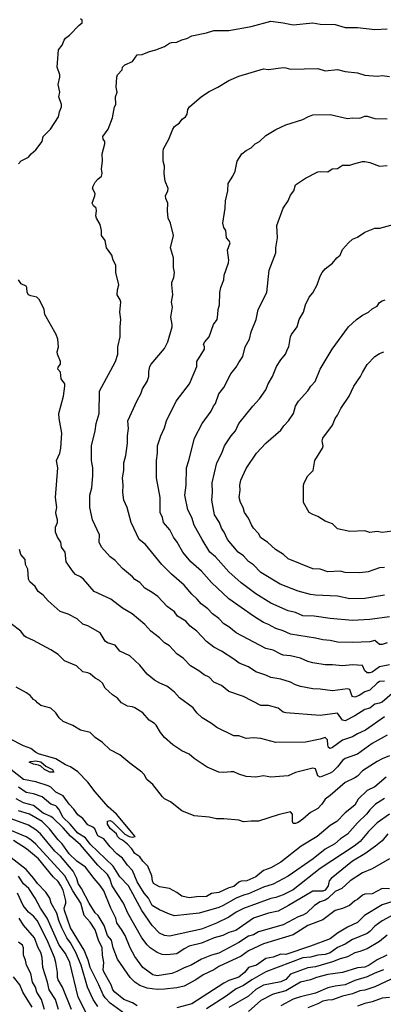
# Model space of a CAD drawing. Header units: metres. Extents: x -51132 to -49532, y -231222 to -229437.
# Tile 317 of 334: x -49750 to -49676, y -229871 to -229672. Entities that reach past the tile are written whole.
import ezdxf

# ---------------------------------------------------------------- set-up
doc = ezdxf.new("R2010")
doc.units = ezdxf.units.M
doc.layers.add('CONTOUR_INDEX', color=1, linetype='Continuous')
doc.layers.add('CONTOUR_INTER', color=3, linetype='Continuous')

msp = doc.modelspace()

# ---------------------------------------------------------------- linework, layer by layer
at = {"layer": 'CONTOUR_INDEX'}
for points, elevation in [([(-49675.08, -229802.58), (-49677.08, -229802.99), (-49678.58, -229804.03), (-49679.08, -229804.21), (-49679.58, -229804.16), (-49680.08, -229803.76), (-49680.58, -229802.73), (-49682.58, -229802.6), (-49684.58, -229802.79), (-49686.58, -229802.55), (-49688.08, -229802.54), (-49690.58, -229802.18), (-49691.58, -229801.9), (-49693.08, -229801.21), (-49695.08, -229800.75), (-49696.58, -229800.59), (-49697.08, -229800.44), (-49698.58, -229799.6), (-49700.08, -229799.25), (-49706.08, -229796.11), (-49707.58, -229794.87), (-49708.61, -229794.26), (-49709.58, -229793.18), (-49710.89, -229792.26), (-49711.79, -229791.26), (-49713.17, -229790.26), (-49713.98, -229789.26), (-49715.08, -229788.31), (-49716.58, -229786.44), (-49719.16, -229784.26), (-49721.15, -229782.26), (-49724.44, -229778.26), (-49725.69, -229777.26), (-49727.33, -229773.76), (-49728.1, -229770.76), (-49728.79, -229769.26), (-49729.03, -229767.76), (-49728.96, -229766.26), (-49729.06, -229764.76), (-49728.83, -229763.26), (-49728.82, -229761.76), (-49728.37, -229760.26), (-49728.07, -229757.76), (-49728.07, -229756.26), (-49727.86, -229754.76), (-49728, -229753.26), (-49726.08, -229749.1), (-49725.34, -229747.76), (-49725.01, -229746.76), (-49724.07, -229745.26), (-49723.73, -229744.26), (-49723.74, -229743.26), (-49723.57, -229742.26), (-49723.29, -229741.76), (-49720.58, -229738.63), (-49719.89, -229737.26), (-49719.05, -229734.26), (-49719.01, -229733.76), (-49719.29, -229732.26), (-49718.99, -229730.26), (-49719.18, -229729.26), (-49718.89, -229727.76), (-49719.12, -229725.76), (-49719.07, -229725.26), (-49718.7, -229724.26), (-49718.58, -229723.26), (-49718.78, -229722.26), (-49718.77, -229720.26), (-49719.39, -229718.26), (-49718.79, -229715.76), (-49719.36, -229713.26), (-49719.81, -229712.26), (-49719.99, -229710.76), (-49719.93, -229709.26), (-49720.3, -229708.26), (-49720.35, -229707.76), (-49719.89, -229706.76), (-49719.86, -229706.26), (-49720.42, -229704.76), (-49720.62, -229703.26), (-49720.6, -229701.76), (-49720.85, -229700.76), (-49720.87, -229698.76), (-49720.75, -229698.26), (-49719.67, -229696.26), (-49718.91, -229694.26), (-49718.53, -229693.76), (-49717.58, -229693), (-49717, -229692.26), (-49716.36, -229691.76), (-49716.02, -229691.26), (-49715.89, -229690.26), (-49715.53, -229689.76), (-49713.08, -229687.64), (-49711.58, -229686.66), (-49709.77, -229685.76), (-49707.58, -229684.42), (-49705.58, -229683.54), (-49700.58, -229682.08), (-49699.58, -229682.18), (-49696.58, -229681.8), (-49696.08, -229681.84), (-49695.08, -229682.16), (-49689.58, -229682), (-49688.08, -229682.5), (-49685.58, -229682.22), (-49684.08, -229682.62), (-49681.58, -229682.86), (-49680.08, -229683.36), (-49677.58, -229683.53), (-49676.58, -229683.42), (-49675.08, -229683.64)], 80), ([(-49674.58, -229775.53), (-49676.58, -229775.79), (-49677.58, -229775.58), (-49679.08, -229775.79), (-49680.08, -229775.48), (-49683.08, -229775.62), (-49685.58, -229775.04), (-49686.58, -229774.08), (-49688.08, -229773.53), (-49689.58, -229772.57), (-49690.58, -229772.2), (-49691.33, -229771.76), (-49692.48, -229769.76), (-49692.47, -229766.26), (-49692.33, -229765.76), (-49691.58, -229764.38), (-49690.54, -229763.26), (-49690.16, -229761.26), (-49688.61, -229758.76), (-49688.51, -229758.26), (-49688.7, -229757.26), (-49688.59, -229756.76), (-49686.58, -229754.09), (-49686.04, -229752.76), (-49685.58, -229752.12), (-49684.92, -229750.76), (-49683.24, -229748.26), (-49682.28, -229746.26), (-49680.92, -229744.26), (-49680.58, -229743.45), (-49679.58, -229741.83), (-49678.08, -229740.26), (-49677.08, -229739.62), (-49676.2, -229739.26)], 85), ([(-49675.08, -229821), (-49676.58, -229821.59), (-49677.58, -229822.14), (-49680.58, -229824.03), (-49681.58, -229825.1), (-49682.08, -229825.43), (-49684.08, -229826.37), (-49687.08, -229829.01), (-49688.11, -229829.76), (-49688.75, -229830.76), (-49689.58, -229831.62), (-49691.08, -229832.42), (-49692.6, -229833.76), (-49693.58, -229834.44), (-49694.08, -229834.65), (-49694.58, -229834.65), (-49694.69, -229834.26), (-49694.69, -229832.76), (-49695.08, -229832.3), (-49697.58, -229832.89), (-49701.58, -229834.19), (-49703.08, -229834.17), (-49704.58, -229834.33), (-49705.58, -229833.99), (-49708.58, -229833.69), (-49710.08, -229833.71), (-49711.58, -229833.39), (-49714.58, -229833.08), (-49717.08, -229832.12), (-49719.39, -229830.26), (-49720.58, -229829.65), (-49720.98, -229829.26), (-49722.94, -229826.76), (-49724.14, -229825.76), (-49724.69, -229824.76), (-49725.13, -229824.26), (-49727.58, -229822.46), (-49729.58, -229820.74), (-49731.58, -229819.75), (-49733.13, -229818.26), (-49734.63, -229817.26), (-49735.58, -229816.28), (-49737.53, -229815.76), (-49739.08, -229814.86), (-49741.08, -229814.02), (-49741.85, -229813.26), (-49742.58, -229812.26), (-49743.58, -229811.34), (-49745.58, -229810.81), (-49746.27, -229810.26), (-49746.58, -229809.84), (-49747.08, -229809.6), (-49747.77, -229808.76), (-49748.45, -229808.26), (-49750.58, -229807.07)], 75), ([(-49675.08, -229841.81), (-49678.58, -229843.83), (-49680.58, -229844.62), (-49683.05, -229846.26), (-49684.71, -229847.76), (-49686.08, -229848.42), (-49687.58, -229849.82), (-49688.08, -229850.14), (-49689.08, -229850.51), (-49690.23, -229851.26), (-49691.9, -229852.76), (-49692.58, -229853.19), (-49693.58, -229853.52), (-49696.58, -229855.16), (-49701.58, -229856.56), (-49702.58, -229857.15), (-49703.58, -229857.46), (-49705.58, -229858.73), (-49709.58, -229860.87), (-49711.08, -229861.25), (-49713.08, -229862.07), (-49715.18, -229863.26), (-49716.58, -229863.81), (-49718.08, -229864.59), (-49719.08, -229864.96), (-49722.08, -229865.48), (-49722.91, -229865.26), (-49724.94, -229863.76), (-49726.58, -229861.53), (-49727.54, -229859.76), (-49728.55, -229857.26), (-49729.11, -229856.26), (-49730.21, -229854.76), (-49730.41, -229853.76), (-49731.46, -229851.76), (-49732.83, -229848.26), (-49733.58, -229847.16), (-49734.82, -229845.76), (-49736.58, -229843.45), (-49738.32, -229842.26), (-49739.86, -229840.76), (-49741.28, -229838.76), (-49742.08, -229837.95), (-49743.8, -229835.76), (-49745.3, -229834.26), (-49747.86, -229832.76), (-49750.08, -229832.07)], 70), ([(-49736.49, -229872.76), (-49738.03, -229869.76), (-49739.73, -229862.76), (-49740.58, -229860.96), (-49741.88, -229859.26), (-49744.28, -229853.76), (-49745.67, -229851.76), (-49746.72, -229849.76), (-49748.02, -229847.76), (-49749.08, -229846.84), (-49750.08, -229845.33)], 65), ([(-49675.61, -229861.26), (-49677.58, -229862.21), (-49679.2, -229863.26), (-49680.08, -229863.67), (-49681.58, -229863.8), (-49684.58, -229864.78), (-49687.58, -229865.16), (-49689.87, -229865.76), (-49691.08, -229866.25), (-49693.08, -229866.74), (-49696.08, -229868.48), (-49698.58, -229869.16), (-49701.08, -229870.42), (-49703.58, -229872.68)], 65)]:
    msp.add_lwpolyline(points, dxfattribs=dict(at, elevation=elevation))
at = {"layer": 'CONTOUR_INTER'}
for points, elevation in [([(-49750.12, -229701.26), (-49749.58, -229700.68), (-49748.08, -229699.96), (-49747.54, -229699.26), (-49746.58, -229698.43), (-49745.3, -229696.76), (-49745.1, -229695.76), (-49743.65, -229694.26), (-49741.98, -229691.76), (-49741.83, -229690.76), (-49741.39, -229689.76), (-49741.4, -229689.26), (-49741.91, -229687.76), (-49741.76, -229686.76), (-49742.05, -229685.26), (-49741.72, -229683.76), (-49741.76, -229683.26), (-49742.27, -229681.76), (-49742.01, -229678.26), (-49741.3, -229677.26), (-49740.88, -229676.26), (-49740.58, -229675.86), (-49739.77, -229675.26), (-49737.86, -229673.26), (-49737.23, -229672.76), (-49737.2, -229672.26), (-49737.58, -229671.97)], 78), ([(-49676.08, -229805.87), (-49677.08, -229805.96), (-49677.58, -229806.25), (-49679.08, -229807.66), (-49680.08, -229808), (-49681.25, -229808.76), (-49682.08, -229809.13), (-49682.58, -229808.96), (-49682.71, -229808.76), (-49683.08, -229807.58), (-49683.58, -229807.42), (-49686.58, -229807.86), (-49689.08, -229807.49), (-49690.58, -229807.44), (-49693.08, -229806.92), (-49694.08, -229806.6), (-49695.08, -229806.05), (-49697.08, -229805.44), (-49699.08, -229805.16), (-49700.08, -229804.64), (-49702.08, -229803.99), (-49703.58, -229802.99), (-49705.5, -229802.26), (-49706.58, -229801.41), (-49709.08, -229799.78), (-49710.58, -229798.98), (-49712.08, -229797.86), (-49714.07, -229795.76), (-49715.37, -229794.76), (-49716.27, -229793.76), (-49717.98, -229792.76), (-49718.58, -229791.84), (-49720.03, -229790.76), (-49721.96, -229788.76), (-49723.08, -229787.93), (-49724.58, -229787.07), (-49725.58, -229785.93), (-49726.58, -229785.31), (-49727.06, -229784.76), (-49729.08, -229783.1), (-49730.58, -229781.45), (-49731.59, -229780.76), (-49733.3, -229778.76), (-49733.76, -229777.76), (-49733.7, -229776.26), (-49735.12, -229773.26), (-49735.68, -229770.76), (-49735.65, -229768.26), (-49735.26, -229766.76), (-49735.04, -229764.26), (-49735.08, -229762.76), (-49735.37, -229761.26), (-49735.34, -229758.26), (-49734.61, -229755.26), (-49734.42, -229753.76), (-49733.79, -229751.76), (-49733.69, -229747.26), (-49730.46, -229741.26), (-49729.99, -229739.76), (-49730.04, -229738.26), (-49729.52, -229736.26), (-49729.57, -229734.26), (-49729.4, -229732.76), (-49729.59, -229731.26), (-49729.44, -229729.26), (-49729.51, -229728.76), (-49730.16, -229727.76), (-49730.09, -229726.76), (-49729.82, -229725.76), (-49730.45, -229723.26), (-49730.41, -229721.76), (-49730.98, -229720.76), (-49731.24, -229719.76), (-49732.31, -229718.26), (-49732.56, -229716.76), (-49733.31, -229715.76), (-49733.31, -229714.76), (-49733.58, -229713.51), (-49734.32, -229712.26), (-49734.44, -229711.76), (-49734.31, -229710.76), (-49734.42, -229710.26), (-49734.94, -229709.76), (-49735.22, -229709.26), (-49734.68, -229707.76), (-49734.62, -229707.26), (-49735.15, -229706.26), (-49735.02, -229705.76), (-49734.58, -229704.96), (-49734.08, -229704.35), (-49733.3, -229703.76), (-49733.15, -229703.26), (-49733.31, -229702.26), (-49733.1, -229700.76), (-49733.18, -229699.26), (-49732.61, -229697.26), (-49732.64, -229696.76), (-49732.95, -229696.26), (-49733.04, -229695.76), (-49731.97, -229694.26), (-49731.08, -229692.01), (-49730.72, -229689.76), (-49730.42, -229689.26), (-49730.47, -229687.76), (-49730.15, -229686.76), (-49730.33, -229685.76), (-49730.23, -229683.76), (-49730.05, -229683.26), (-49729.17, -229682.26), (-49729.04, -229681.76), (-49728.63, -229681.26), (-49727.08, -229680.56), (-49726.08, -229679.22), (-49725.08, -229679.15), (-49723.58, -229678.56), (-49722.35, -229678.26), (-49720.58, -229677.53), (-49719.58, -229676.91), (-49719.08, -229676.74), (-49718.08, -229676.68), (-49717.08, -229676.21), (-49716.08, -229675.93), (-49715.08, -229675.42), (-49712.08, -229674.78), (-49710.58, -229674.32), (-49707.58, -229674.3), (-49703.08, -229673.5), (-49699.08, -229672.43), (-49696.58, -229672.74), (-49694.58, -229673.17), (-49690.58, -229672.75), (-49689.08, -229673.03), (-49686.08, -229673.14), (-49684.08, -229673.73), (-49681.58, -229673.7), (-49678.08, -229674.12), (-49675.58, -229673.98)], 79), ([(-49675.58, -229798.15), (-49676.58, -229798.45), (-49677.08, -229798.46), (-49678.08, -229797.68), (-49679.08, -229797.89), (-49682.58, -229798.07), (-49685.58, -229797.99), (-49687.08, -229797.67), (-49688.58, -229797.54), (-49690.08, -229797.15), (-49695.08, -229796.4), (-49696.58, -229795.69), (-49698.08, -229795.23), (-49699.58, -229794.41), (-49700.58, -229794.01), (-49702.6, -229792.76), (-49707.58, -229789.2), (-49711.08, -229785.92), (-49713.08, -229783.62), (-49715.28, -229781.76), (-49716.84, -229779.76), (-49717.99, -229777.76), (-49718.76, -229776.76), (-49719.53, -229775.26), (-49720.79, -229773.76), (-49721.01, -229772.76), (-49721.47, -229771.76), (-49721.46, -229768.76), (-49722.18, -229764.76), (-49722.18, -229761.26), (-49721.99, -229759.76), (-49722, -229758.26), (-49721.32, -229756.26), (-49720.58, -229754.62), (-49720.19, -229753.26), (-49718.25, -229749.26), (-49715.54, -229745.76), (-49715.29, -229745.26), (-49714.04, -229742.26), (-49714.05, -229741.26), (-49712.48, -229738.76), (-49712.47, -229738.26), (-49712.67, -229737.76), (-49712.43, -229737.26), (-49711.58, -229736.26), (-49710.69, -229733.76), (-49709.96, -229732.76), (-49709.77, -229731.76), (-49709.74, -229730.76), (-49709.49, -229729.76), (-49709.36, -229727.26), (-49709.18, -229726.26), (-49708.6, -229724.76), (-49708.51, -229723.76), (-49707.62, -229721.26), (-49707.56, -229720.76), (-49707.86, -229718.76), (-49707.32, -229717.26), (-49707.55, -229716.76), (-49708.02, -229716.26), (-49708.2, -229714.76), (-49708.58, -229714.17), (-49708.76, -229713.26), (-49708.32, -229710.26), (-49708.25, -229708.76), (-49707.76, -229706.76), (-49707.74, -229705.26), (-49706.75, -229703.76), (-49706.3, -229702.76), (-49705.87, -229700.76), (-49704.93, -229699.26), (-49704.08, -229698.59), (-49703.08, -229698.07), (-49702.26, -229697.26), (-49701.35, -229696.76), (-49700.08, -229695.58), (-49698.08, -229694.34), (-49696.08, -229693.42), (-49692.58, -229692.34), (-49691.58, -229691.75), (-49690.58, -229691.38), (-49687.08, -229691.29), (-49683.58, -229692.08), (-49682.58, -229691.97), (-49681.08, -229692.03), (-49680.08, -229691.66), (-49679.58, -229691.67), (-49678.08, -229692.13), (-49675.58, -229692.16)], 81), ([(-49675.08, -229792.84), (-49679.08, -229793.42), (-49682.58, -229793.6), (-49687.08, -229793.22), (-49690.29, -229792.76), (-49692.58, -229792.65), (-49694.08, -229792), (-49695.58, -229791.62), (-49699.08, -229790.08), (-49702.08, -229788.21), (-49705.08, -229785.97), (-49707.58, -229783.74), (-49710.3, -229780.76), (-49711.42, -229779.76), (-49712.99, -229777.26), (-49714.58, -229774.36), (-49715.02, -229772.76), (-49715.85, -229771.26), (-49716.48, -229768.26), (-49716.21, -229766.26), (-49716.13, -229762.76), (-49715.64, -229761.26), (-49714.54, -229756.76), (-49712.98, -229753.76), (-49711.13, -229751.26), (-49710.69, -229750.26), (-49710.3, -229749.76), (-49709.58, -229747.76), (-49708.58, -229746.49), (-49707.14, -229743.76), (-49706.08, -229742.39), (-49705.58, -229741.42), (-49704.77, -229740.26), (-49704.28, -229738.26), (-49703.36, -229736.76), (-49703.05, -229735.26), (-49702.06, -229732.76), (-49701.65, -229730.76), (-49699.92, -229727.26), (-49699.42, -229722.76), (-49698.1, -229719.26), (-49698.1, -229718.26), (-49697.74, -229716.26), (-49697.87, -229713.76), (-49696.6, -229710.26), (-49695.58, -229708.74), (-49695.08, -229707.6), (-49694.4, -229706.76), (-49694.08, -229705.53), (-49692.08, -229704.18), (-49689.58, -229702.9), (-49689.08, -229702.8), (-49687.58, -229702.91), (-49686.69, -229702.26), (-49685.58, -229702.22), (-49684.58, -229701.55), (-49683.08, -229701.57), (-49682.27, -229701.26)], 82), ([(-49682.27, -229701.26), (-49680.58, -229700.8), (-49680.08, -229700.78), (-49679.08, -229701.01), (-49677.08, -229701.77), (-49675.58, -229701.63)], 82), ([(-49676.08, -229788.47), (-49680.08, -229789.15), (-49683.08, -229789.2), (-49685.58, -229788.7), (-49690.08, -229788.5), (-49691.08, -229788.33), (-49693.58, -229787.69), (-49697.22, -229786.26), (-49701.08, -229783.87), (-49702.58, -229782.35), (-49703.58, -229781.71), (-49704.58, -229780.55), (-49705.7, -229779.76), (-49707.81, -229777.26), (-49708.51, -229775.76), (-49709.08, -229774.96), (-49709.49, -229773.76), (-49710.48, -229772.26), (-49711.01, -229769.26), (-49710.85, -229767.76), (-49710.96, -229765.76), (-49709.97, -229761.76), (-49708.96, -229759.76), (-49708.45, -229758.26), (-49707.08, -229756.26), (-49706.22, -229755.26), (-49705.56, -229753.76), (-49702.75, -229750.26), (-49701.37, -229748.76), (-49700.08, -229746.96), (-49699.64, -229745.76), (-49698.72, -229744.26), (-49697.94, -229742.26), (-49697.08, -229740.91), (-49696.09, -229739.76), (-49695.73, -229738.76), (-49695.42, -229738.26), (-49695.11, -229736.26), (-49694.89, -229735.76), (-49693.78, -229734.26), (-49693.33, -229732.76), (-49692.5, -229731.26), (-49692.09, -229729.76), (-49691.34, -229728.26), (-49690.58, -229727.33), (-49689.69, -229725.76), (-49689.08, -229723.99), (-49688.67, -229723.26), (-49688.08, -229722.52), (-49686.58, -229721.38), (-49685.73, -229720.26), (-49685.08, -229719.76), (-49684.58, -229718.62), (-49683.41, -229717.26), (-49682.58, -229716.53), (-49681.58, -229716.08), (-49680.08, -229715.07), (-49678.08, -229714.26), (-49677.01, -229714.26), (-49673.31, -229713.26)], 83), ([(-49674.58, -229808.34), (-49676.58, -229810.1), (-49677.08, -229810.34), (-49678.08, -229810.52), (-49679.08, -229811.3), (-49680.08, -229811.61), (-49682.08, -229812.86), (-49684.08, -229813.88), (-49684.58, -229813.77), (-49685.58, -229812.32), (-49689.08, -229812.82), (-49696.08, -229812.3), (-49696.58, -229812.12), (-49697.58, -229811.31), (-49699.58, -229810.81), (-49701.08, -229810.76), (-49704.58, -229808.96), (-49707.58, -229807.94), (-49709.07, -229806.76), (-49710.58, -229806.07), (-49711.58, -229805.08), (-49712.58, -229804.56), (-49713.61, -229803.76), (-49715.29, -229802.76), (-49716.73, -229801.26), (-49718.08, -229800.32), (-49719.58, -229798.76), (-49720.58, -229798.09), (-49721.58, -229797.08), (-49723.32, -229795.76), (-49724.58, -229794.42), (-49727.14, -229792.26), (-49729.08, -229791.11), (-49731.43, -229789.26), (-49734.77, -229787.76), (-49736.93, -229785.26), (-49737.58, -229784.79), (-49738.58, -229784.33), (-49739.06, -229783.76), (-49740.43, -229781.76), (-49740.69, -229779.76), (-49741.41, -229778.76), (-49741.55, -229777.76), (-49742.24, -229776.76), (-49742.6, -229775.76), (-49742.59, -229774.76), (-49742.24, -229773.76), (-49742.22, -229773.26), (-49742.5, -229772.26), (-49742.53, -229771.76), (-49742.35, -229770.76), (-49742.61, -229768.76), (-49742.17, -229762.76), (-49742.41, -229761.26), (-49741.76, -229759.76), (-49741.52, -229758.76), (-49741.37, -229755.76), (-49741.89, -229752.76), (-49741.91, -229751.76), (-49740.98, -229748.26), (-49740.75, -229746.26), (-49740.75, -229745.76), (-49741.45, -229744.76), (-49741.58, -229743.4), (-49742.14, -229742.76), (-49742.08, -229742.41), (-49741.62, -229741.76), (-49741.63, -229741.26), (-49742.24, -229739.76), (-49742.29, -229739.26), (-49741.99, -229738.26), (-49742.12, -229736.76), (-49742.51, -229735.76), (-49744.77, -229731.76), (-49744.9, -229730.76), (-49745.82, -229728.76), (-49746.38, -229728.26), (-49747.58, -229727.99), (-49748.08, -229727.73), (-49748.36, -229727.26), (-49748.44, -229726.26), (-49748.58, -229725.99), (-49749.58, -229725.51), (-49750.12, -229724.76)], 78), ([(-49676.08, -229782.89), (-49677.08, -229782.99), (-49679.38, -229783.76), (-49681.08, -229783.98), (-49684.08, -229783.87), (-49685.08, -229783.62), (-49687.58, -229783.74), (-49689.08, -229783.24), (-49690.58, -229783.17), (-49695.58, -229781.17), (-49696.49, -229780.26), (-49698.17, -229779.26), (-49699.78, -229777.76), (-49701.08, -229776.92), (-49701.58, -229776.01), (-49702.58, -229774.94), (-49703.02, -229774.26), (-49703.58, -229772.92), (-49704.39, -229771.76), (-49704.66, -229770.76), (-49705.21, -229769.76), (-49705.45, -229768.76), (-49705.3, -229767.26), (-49705.35, -229766.26), (-49705.14, -229765.26), (-49704.08, -229762.85), (-49701.96, -229759.76), (-49700.08, -229757.75), (-49697.08, -229755.14), (-49696.48, -229754.26), (-49695.52, -229753.26), (-49694.52, -229751.76), (-49694.08, -229750.26), (-49693.5, -229749.26), (-49691.58, -229747.18), (-49690.99, -229746.26), (-49690.13, -229745.26), (-49689.08, -229742.76), (-49686.67, -229738.76), (-49683.35, -229734.26), (-49681.75, -229732.76), (-49680.58, -229731.86), (-49679.36, -229731.26), (-49678.58, -229730.6), (-49677.58, -229730.05), (-49677.08, -229729.34), (-49676.58, -229729), (-49675.97, -229728.76)], 84), ([(-49676.08, -229813.06), (-49679.97, -229815.76), (-49681.58, -229816.49), (-49682.58, -229817.11), (-49684.58, -229817.83), (-49686.58, -229819.31), (-49687.08, -229819.48), (-49687.4, -229819.26), (-49687.58, -229818.76), (-49687.59, -229817.76), (-49688.08, -229817.26), (-49689.08, -229817.58), (-49692.08, -229818.2), (-49698.08, -229818.3), (-49701.08, -229817.43), (-49702.58, -229817.3), (-49704.08, -229817.44), (-49705.58, -229816.95), (-49706.58, -229816.92), (-49709.98, -229815.26), (-49711.08, -229814.43), (-49712.98, -229813.26), (-49714.02, -229812.26), (-49714.75, -229811.26), (-49717.52, -229809.26), (-49718.58, -229808.09), (-49719.54, -229807.26), (-49720.08, -229806.88), (-49721.54, -229806.26), (-49722.58, -229805.65), (-49724.08, -229804.46), (-49725.58, -229802.62), (-49727.58, -229800.76), (-49729.58, -229799.8), (-49730.58, -229798.56), (-49732.08, -229798.12), (-49732.55, -229797.76), (-49733.58, -229796.11), (-49736.08, -229794.67), (-49737.08, -229794.38), (-49738.27, -229793.26), (-49740.08, -229792.31), (-49741.66, -229791.76), (-49744.08, -229789.63), (-49745.08, -229788.46), (-49746.15, -229787.76), (-49746.73, -229786.76), (-49747.78, -229785.76), (-49748.08, -229785.24), (-49748.19, -229783.26), (-49748.68, -229782.26), (-49748.77, -229781.26), (-49749.66, -229780.26), (-49749.9, -229779.26)], 77), ([(-49675.57, -229816.76), (-49678.58, -229818.5), (-49681.58, -229820.6), (-49684.08, -229821.53), (-49684.58, -229821.93), (-49685.58, -229823.22), (-49686.58, -229824.18), (-49687.08, -229824.49), (-49689.08, -229825.26), (-49689.58, -229825.01), (-49690.08, -229823.62), (-49690.58, -229823.47), (-49694.08, -229824.35), (-49695.58, -229824.99), (-49699.08, -229825.28), (-49700.58, -229825.04), (-49702.08, -229825.31), (-49704.08, -229825.12), (-49705.58, -229824.67), (-49706.58, -229824.23), (-49707.08, -229824.18), (-49708.58, -229824.35), (-49709.58, -229824.26), (-49711.93, -229823.26), (-49714.58, -229821.49), (-49715.58, -229820.61), (-49717.08, -229819.96), (-49718.91, -229818.76), (-49720.56, -229817.26), (-49721.42, -229816.26), (-49722.27, -229814.76), (-49722.58, -229814.42), (-49723.71, -229813.76), (-49724.97, -229812.26), (-49726.61, -229811.26), (-49727.08, -229811.04), (-49728.08, -229810.9), (-49729.27, -229810.26), (-49730.08, -229809.34), (-49731.08, -229808.64), (-49732.56, -229807.26), (-49733.13, -229806.26), (-49733.72, -229805.76), (-49734.6, -229805.26), (-49735.58, -229804.38), (-49736.08, -229804.16), (-49737.08, -229804), (-49738.37, -229802.76), (-49740.8, -229801.76), (-49742.08, -229800.47), (-49743.58, -229799.55), (-49747.08, -229797.62), (-49748.58, -229796.99), (-49748.9, -229796.76), (-49749.63, -229795.76), (-49751.58, -229794.3)], 76), ([(-49675.73, -229825.26), (-49678.08, -229827.23), (-49679.58, -229827.96), (-49681.43, -229829.76), (-49682.08, -229830.94), (-49684.08, -229832.47), (-49685.76, -229834.26), (-49687.08, -229835.05), (-49689.73, -229837.26), (-49692.96, -229839.26), (-49697.08, -229842.46), (-49699.08, -229843.58), (-49700.58, -229844.18), (-49702.08, -229845.4), (-49703.96, -229846.26), (-49705.08, -229846.32), (-49705.58, -229846.54), (-49706.58, -229847.4), (-49707.58, -229847.67), (-49709.58, -229848.6), (-49711.08, -229848.78), (-49712.08, -229849.41), (-49714.08, -229849.48), (-49715.58, -229849.67), (-49717.08, -229849.33), (-49718.08, -229848.57), (-49719.58, -229847.8), (-49721.58, -229847.42), (-49722.82, -229846.76), (-49723.01, -229846.26), (-49723.13, -229845.26), (-49723.94, -229843.26), (-49724.95, -229842.26), (-49725.58, -229841.41), (-49726.58, -229840.69), (-49727.19, -229839.76), (-49728.08, -229838.81), (-49729.08, -229838.01), (-49729.59, -229837.76), (-49730.05, -229837.26), (-49730.28, -229836.76), (-49731.58, -229835.66), (-49732.12, -229834.76), (-49732.08, -229834.19), (-49731.58, -229834.05), (-49731.08, -229834.32), (-49728.58, -229836.8), (-49727.69, -229837.26), (-49727.08, -229837.42), (-49726.53, -229837.26), (-49730.28, -229832.76), (-49731.95, -229831.26), (-49734.57, -229828.26), (-49736.05, -229826.26), (-49738.08, -229824.2), (-49739.58, -229823.2), (-49740.58, -229822.8), (-49742.58, -229821.57), (-49746.08, -229820.56), (-49746.68, -229820.26), (-49747.58, -229819.51), (-49749.08, -229818.96), (-49754.58, -229816.2)], 74), ([(-49747.97, -229822.26), (-49747.58, -229822.09), (-49746.58, -229822.01), (-49745.58, -229822.2), (-49744.58, -229823.04), (-49743.24, -229823.76), (-49742.97, -229824.26), (-49743.76, -229824.26), (-49744.81, -229823.76), (-49745.58, -229823.08), (-49746.08, -229822.85), (-49747.08, -229822.66), (-49747.97, -229822.26)], 74), ([(-49676.08, -229829.61), (-49677.9, -229830.76), (-49679.08, -229831.89), (-49679.72, -229832.76), (-49681.58, -229834.54), (-49683.58, -229836.78), (-49684.99, -229837.76), (-49686.15, -229838.76), (-49688.08, -229839.86), (-49690.54, -229841.76), (-49695.58, -229845.33), (-49698.58, -229846.93), (-49700.58, -229847.55), (-49703.58, -229848.9), (-49704.58, -229849.14), (-49706.08, -229849.72), (-49708.71, -229851.26), (-49709.58, -229851.62), (-49713.58, -229852.79), (-49718.58, -229853.31), (-49719.58, -229853), (-49721.58, -229852.09), (-49723.08, -229851.26), (-49723.82, -229849.76), (-49724.66, -229848.76), (-49726.08, -229846.43), (-49727.08, -229844.16), (-49728.08, -229843.08), (-49729.08, -229841.67), (-49730.25, -229840.76), (-49731.58, -229839.35), (-49732.86, -229837.76), (-49734.08, -229837.13), (-49734.66, -229835.76), (-49735.08, -229835.39), (-49736.08, -229834.92), (-49737.08, -229833.64), (-49738.08, -229832.91), (-49738.89, -229831.76), (-49739.87, -229830.76), (-49741.08, -229829.08), (-49742.58, -229828.29), (-49743.58, -229827.33), (-49744.08, -229827.06), (-49746.58, -229826.25), (-49749.08, -229825.76), (-49751.64, -229823.76)], 73), ([(-49675.08, -229832.73), (-49677.58, -229834.51), (-49679.32, -229836.26), (-49681.04, -229838.26), (-49682.2, -229839.26), (-49689.08, -229843.73), (-49694.58, -229848.05), (-49696.58, -229849.07), (-49698.08, -229849.6), (-49699.08, -229849.81), (-49704.58, -229851.86), (-49706.08, -229852.57), (-49707.58, -229853.59), (-49710.08, -229854.8), (-49713.08, -229856.02), (-49719.58, -229857.43), (-49720.58, -229857.27), (-49721.58, -229856.85), (-49723.08, -229855.27), (-49725.13, -229852.26), (-49727.84, -229847.26), (-49729.58, -229845.44), (-49730.99, -229843.26), (-49735.58, -229838.82), (-49736.58, -229837.57), (-49738.08, -229836.57), (-49739.64, -229834.76), (-49741.08, -229833.43), (-49741.92, -229831.76), (-49742.35, -229831.26), (-49742.58, -229831.06), (-49743.58, -229830.74), (-49745.32, -229829.26), (-49747.08, -229828.62), (-49748.58, -229828.4), (-49750.08, -229827.28)], 72), ([(-49675.45, -229836.76), (-49676.58, -229838.13), (-49677.95, -229839.26), (-49680.08, -229840.75), (-49682.58, -229842.28), (-49686.88, -229845.76), (-49687.26, -229846.26), (-49687.5, -229847.26), (-49688.08, -229848.1), (-49688.58, -229848.33), (-49690.58, -229848.34), (-49695.48, -229851.26), (-49697.58, -229852.35), (-49699.58, -229852.81), (-49702.58, -229853.82), (-49706.13, -229856.26), (-49707.58, -229856.71), (-49708.79, -229857.26), (-49710.54, -229857.76), (-49713.08, -229858.81), (-49715.58, -229859.48), (-49716.58, -229859.98), (-49718.08, -229861), (-49720.08, -229861.21), (-49721.08, -229861.11), (-49722.08, -229860.71), (-49723.49, -229859.76), (-49724.08, -229859.16), (-49725.15, -229857.76), (-49727.96, -229852.76), (-49728.86, -229850.76), (-49731.13, -229847.26), (-49731.63, -229845.76), (-49732.08, -229844.94), (-49734.08, -229843.07), (-49737.58, -229838.94), (-49739.58, -229837.22), (-49741.08, -229835.54), (-49743.08, -229833.59), (-49743.58, -229833.21), (-49745.08, -229832.56), (-49747.08, -229831.03), (-49749.08, -229830.45), (-49750.58, -229829.63)], 71), ([(-49675.08, -229847.89), (-49676.58, -229847.81), (-49678.58, -229848.88), (-49680.08, -229848.95), (-49680.58, -229849.13), (-49681.58, -229850.04), (-49682.13, -229850.26), (-49683.19, -229851.26), (-49684.58, -229851.85), (-49686.08, -229852.26), (-49688.58, -229854.15), (-49691.58, -229855.24), (-49694.58, -229857.17), (-49700.58, -229858.99), (-49703.58, -229860.37), (-49705.08, -229861.47), (-49709.58, -229863.59), (-49710.58, -229864.23), (-49712.75, -229865.26), (-49714.24, -229866.26), (-49716.58, -229867.52), (-49718.08, -229867.85), (-49720.58, -229868.16), (-49722.08, -229868.22), (-49724.08, -229867.91), (-49725.58, -229867.37), (-49726.58, -229866.76), (-49727.5, -229865.76), (-49730.08, -229862.08), (-49730.97, -229859.76), (-49731.31, -229858.26), (-49732.09, -229857.26), (-49732.75, -229855.26), (-49734, -229853.26), (-49734.58, -229852.73), (-49735.83, -229850.76), (-49737.39, -229847.76), (-49738.05, -229846.76), (-49738.33, -229845.76), (-49739.02, -229844.26), (-49741.59, -229841.26), (-49742.75, -229840.26), (-49745.64, -229836.76), (-49746.58, -229835.9), (-49748.08, -229835.01), (-49751.58, -229833.72)], 69), ([(-49726.08, -229871.49), (-49727.08, -229870.92), (-49728.79, -229870.26), (-49730.63, -229868.76), (-49731, -229868.26), (-49731.38, -229867.26), (-49732.81, -229864.76), (-49732.98, -229864.26), (-49732.87, -229862.76), (-49733.12, -229861.26), (-49733.15, -229859.76), (-49733.89, -229858.26), (-49734.58, -229856.17), (-49735.58, -229854.62), (-49736.84, -229853.26), (-49737.51, -229850.76), (-49739.13, -229848.26), (-49740.74, -229845.26), (-49746.58, -229838.84), (-49747.58, -229837.98), (-49748.58, -229837.36), (-49753.08, -229835.49)], 68), ([(-49728.58, -229873.13), (-49731.58, -229870.95), (-49732.58, -229869.9), (-49733, -229869.26), (-49733.86, -229867.26), (-49735.64, -229863.76), (-49736.04, -229862.26), (-49736.8, -229860.26), (-49739.58, -229855.76), (-49740.77, -229852.26), (-49740.85, -229851.76), (-49740.54, -229850.76), (-49740.54, -229850.26), (-49741.08, -229848.14), (-49741.58, -229847.13), (-49742.08, -229846.38), (-49743.08, -229845.44), (-49746.08, -229841.77), (-49748.45, -229839.76), (-49751.08, -229838.11)], 67), ([(-49734.08, -229871.64), (-49734.98, -229870.26), (-49736.18, -229867.76), (-49737.43, -229863.26), (-49738.49, -229860.76), (-49739.58, -229858.8), (-49740.35, -229857.76), (-49741.34, -229855.76), (-49741.95, -229854.26), (-49742.38, -229852.76), (-49743.49, -229850.76), (-49743.75, -229849.76), (-49744.58, -229848.5), (-49746.25, -229846.76), (-49746.97, -229845.76), (-49748.58, -229843.98), (-49751.58, -229841.58)], 66), ([(-49739.36, -229872.26), (-49741.19, -229867.76), (-49742.09, -229866.26), (-49742.24, -229865.76), (-49742.21, -229864.76), (-49742.52, -229862.76), (-49742.85, -229861.76), (-49744.27, -229858.26), (-49746.34, -229854.26), (-49747.08, -229853.37), (-49748.08, -229852.57), (-49749.18, -229851.26), (-49750.27, -229848.76)], 64), ([(-49672.08, -229849.7), (-49676.58, -229851.1), (-49680.14, -229853.26), (-49681.58, -229854.68), (-49683.58, -229855.63), (-49685.58, -229856.81), (-49687.08, -229857.96), (-49691.08, -229859.48), (-49696.08, -229861.11), (-49697.08, -229861.09), (-49698.58, -229861.68), (-49700.08, -229861.93), (-49702.01, -229863.26), (-49703.58, -229863.76), (-49704.4, -229864.76), (-49705.58, -229865.72), (-49707.58, -229866.42), (-49708.58, -229866.93), (-49715.08, -229871.14), (-49718.08, -229871.89)], 68), ([(-49672.7, -229852.26), (-49676.58, -229854.36), (-49678.08, -229855.39), (-49679.08, -229856.49), (-49679.58, -229856.87), (-49682.58, -229858.13), (-49684.08, -229859.03), (-49685.58, -229859.73), (-49687.08, -229860.79), (-49688.08, -229861.12), (-49689.58, -229861.27), (-49691.08, -229861.69), (-49692.58, -229861.79), (-49700.08, -229864.61), (-49702.95, -229866.26), (-49704.58, -229867.42), (-49706.08, -229868.06), (-49708.08, -229869.57), (-49712.08, -229872.15)], 67), ([(-49742.03, -229872.26), (-49742.64, -229870.26), (-49743.9, -229868.26), (-49744.24, -229866.76), (-49745.18, -229863.76), (-49745.33, -229861.76), (-49745.56, -229860.76), (-49746.09, -229859.76), (-49746.86, -229857.76), (-49749.08, -229855.22), (-49749.94, -229853.76)], 63), ([(-49744.83, -229872.26), (-49745.48, -229870.26), (-49746.39, -229868.76), (-49746.69, -229867.76), (-49747.25, -229866.76), (-49747.58, -229864.99), (-49748.51, -229863.26), (-49748.68, -229862.26), (-49749.11, -229861.26), (-49749.08, -229859.76), (-49749.27, -229859.26), (-49750.08, -229858.61)], 62), ([(-49675.58, -229857.23), (-49677.08, -229858.5), (-49679.58, -229859.98), (-49681.08, -229860.55), (-49682.08, -229860.77), (-49683.58, -229861.6), (-49685.08, -229861.98), (-49686.58, -229862.65), (-49690.08, -229863.6), (-49691.58, -229863.82), (-49694.58, -229864.89), (-49695.08, -229865.13), (-49696.08, -229866.17), (-49697.08, -229866.69), (-49700.58, -229867.36), (-49702.08, -229868.19), (-49703.58, -229869.59), (-49707.58, -229871.82)], 66), ([(-49676.31, -229864.26), (-49678.08, -229864.91), (-49679.58, -229865.67), (-49682.08, -229866.4), (-49684.08, -229867.24), (-49686.08, -229867.53), (-49687.58, -229867.9), (-49690.08, -229868.95), (-49693.08, -229869.67), (-49694.58, -229870.16), (-49697.08, -229871.52)], 64), ([(-49671.58, -229864.65), (-49678.08, -229867.65), (-49680.08, -229868.34), (-49681.08, -229868.51), (-49682.58, -229869.06), (-49684.58, -229869.56), (-49686.58, -229870.32), (-49687.58, -229870.35), (-49688.58, -229870.6), (-49689.58, -229871.14), (-49691.58, -229871.91)], 63), ([(-49747.31, -229871.76), (-49749.22, -229868.76), (-49749.82, -229867.26), (-49751.08, -229865.67)], 61), ([(-49675.08, -229869.84), (-49676.58, -229869.99), (-49678.58, -229870.71), (-49680.08, -229871.02), (-49681.58, -229871.55)], 62)]:
    msp.add_lwpolyline(points, dxfattribs=dict(at, elevation=elevation))

doc.saveas('drawing.dxf')
